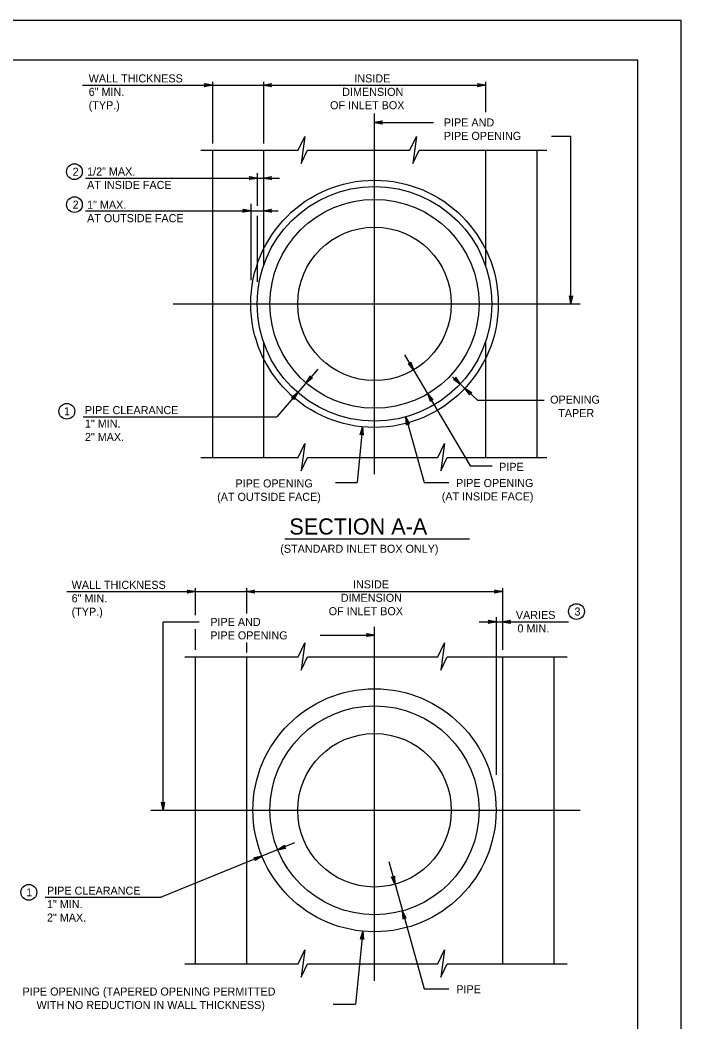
# Model space of a CAD drawing. Extents: x -6420 to 49575, y -4552 to 11624.
# Drawn here: x 9328 to 10135, y 10400 to 11624 of the extents above; entities that cross this region are included whole.
import ezdxf

# ---------------------------------------------------------------- set-up
doc = ezdxf.new("R2010")
doc.units = 0
doc.layers.add('1', color=7, linetype='Continuous')
doc.layers.add('PLT-BNDY', color=7, linetype='Continuous')

msp = doc.modelspace()

# ---------------------------------------------------------------- linework, layer by layer
at = {"layer": '1'}
for p, q in [((9404.4, 11544.4), (9896.2, 11544.4)), ((9562.9, 11548.4), (9562.9, 11473.2)), ((9625.4, 11548.4), (9625.4, 11473.2)), ((9896.2, 11548.4), (9896.2, 11511.4)), ((9760.8, 11069.2), (9760.8, 11509.8)), ((9760.8, 11498.9), (9832.9, 11498.9)), ((9976.7, 11482), (10000.5, 11482)), ((10000.5, 11277.3), (10000.5, 11482)), ((9548.8, 11464.8), (9667.5, 11464.8)), ((9562.9, 11464.8), (9562.9, 11089.8)), ((9625.4, 11464.8), (9625.4, 11323.9)), ((9679, 11464.8), (9803.8, 11464.8)), ((9815.4, 11464.8), (9971.1, 11464.8)), ((9896.2, 11464.8), (9896.2, 11323.9)), ((9958.7, 11464.8), (9958.7, 11089.8)), ((9408.2, 11430.9), (9644.8, 11430.9)), ((9617.6, 11436.7), (9617.6, 11396.8)), ((9609.8, 11399.4), (9609.8, 11306.2)), ((9408.2, 11391), (9643.1, 11391)), ((9617.6, 11384.9), (9617.6, 11304)), ((9515, 11277.3), (10011.9, 11277.3)), ((9625.4, 11230.6), (9625.4, 11089.8)), ((9896.2, 11230.6), (9896.2, 11089.8)), ((9797.6, 11215.1), (9877.7, 11079.5)), ((9691.8, 11197.5), (9641.6, 11139.4)), ((9856.1, 11188.2), (9886.4, 11159.8)), ((9886.4, 11159.8), (9968, 11159.8)), ((9405.1, 11139.4), (9641.6, 11139.4)), ((9799, 11139.3), (9821.2, 11059.3)), ((9746.2, 11127), (9739.6, 11059.3)), ((9548.8, 11089.8), (9667.5, 11089.8)), ((9679, 11089.8), (9837.9, 11089.8)), ((9849.4, 11089.8), (9971.1, 11089.8)), ((9877.7, 11079.5), (9904.3, 11079.5)), ((9713.3, 11059.3), (9739.6, 11059.3)), ((9821.2, 11059.3), (9851.6, 11059.3)), ((9651.5, 10990.4), (9876.6, 10990.4)), ((9542.1, 10929.9), (9542.1, 10897.2)), ((9604.6, 10929.9), (9604.6, 10899.3)), ((9917.1, 10929.9), (9917.1, 10854.7)), ((9385.2, 10925.9), (9917.1, 10925.9)), ((9909.2, 10894.7), (9909.2, 10702.2)), ((9502.7, 10658.8), (9502.7, 10888.4)), ((9546.9, 10888.4), (9502.7, 10888.4)), ((9542.1, 10880.1), (9542.1, 10854.7)), ((9760.8, 10450.7), (9760.8, 10883)), ((9888.4, 10888.9), (9997.7, 10888.9)), ((9694.6, 10872.8), (9760.8, 10872.8)), ((9604.6, 10863.7), (9604.6, 10851.6)), ((9529.3, 10846.3), (9667.5, 10846.3)), ((9542.1, 10846.3), (9542.1, 10471.3)), ((9604.6, 10846.3), (9604.6, 10471.3)), ((9679, 10846.3), (9837.9, 10846.3)), ((9849.4, 10846.3), (9995.8, 10846.3)), ((9917.1, 10846.3), (9917.1, 10471.3)), ((9979.6, 10846.3), (9979.6, 10471.3)), ((9488, 10658.8), (10011.9, 10658.8)), ((9663.1, 10618.9), (9500.3, 10552.5)), ((9778.1, 10596.4), (9821.2, 10440.8)), ((9358.8, 10552.5), (9500.3, 10552.5)), ((9746.4, 10511), (9737.8, 10422.1)), ((9529.3, 10471.3), (9667.5, 10471.3)), ((9679, 10471.3), (9837.9, 10471.3)), ((9849.4, 10471.3), (9995.8, 10471.3)), ((9821.2, 10440.8), (9851.6, 10440.8)), ((9710.5, 10422.1), (9737.8, 10422.1))]:
    msp.add_line(p, q, dxfattribs=at)
for points in [[(10082.3, 9724.3), (10082.3, 11574.7), (7503.5, 11574.7), (7503.5, 9724.3), (10082.3, 9724.3), (10082.3, 9810.8), (9426.1, 9810.8), (9426.1, 10023), (10082.3, 10023), (10082.3, 10118), (9426.1, 10118), (9426.1, 9724.3), (9684.6, 9724.3), (9684.6, 9810.8), (9684.6, 9724.3), (9937.3, 9724.3), (9937.3, 9810.8), (9937.3, 9770.4), (10082.3, 9770.4)], [(9562.9, 11544.4), (9553.1, 11542.5), (9553.5, 11542.8), (9553.9, 11543.1), (9554.1, 11543.4), (9554.3, 11543.7), (9554.3, 11544), (9554.4, 11544.4), (9554.3, 11544.7), (9554.3, 11545), (9554.1, 11545.4), (9553.9, 11545.7), (9553.5, 11545.9), (9553.1, 11546.2), (9562.9, 11544.4), (9553.5, 11545.9), (9553.9, 11545.7), (9562.9, 11544.4), (9554.1, 11545.4), (9554.3, 11545), (9562.9, 11544.4), (9554.3, 11544.7), (9554.4, 11544.4), (9562.9, 11544.4), (9554.3, 11544), (9554.3, 11543.7), (9562.9, 11544.4), (9554.1, 11543.4), (9553.9, 11543.1), (9562.9, 11544.4), (9553.5, 11542.8)], [(9625.4, 11544.4), (9635.2, 11546.2), (9634.4, 11545.7), (9634, 11545), (9633.9, 11544.4), (9634, 11543.7), (9634.4, 11543.1), (9635.2, 11542.5), (9625.4, 11544.4), (9634.4, 11543.1), (9634, 11543.7), (9625.4, 11544.4), (9633.9, 11544.4), (9634, 11545), (9625.4, 11544.4), (9634.4, 11545.7)], [(9896.2, 11544.4), (9886.4, 11542.5), (9887.2, 11543.1), (9887.6, 11543.7), (9887.7, 11544.4), (9887.6, 11545), (9887.2, 11545.7), (9886.4, 11546.2), (9896.2, 11544.4), (9887.2, 11545.7), (9887.6, 11545), (9896.2, 11544.4), (9887.7, 11544.4), (9887.6, 11543.7), (9896.2, 11544.4), (9887.2, 11543.1)], [(9760.8, 11498.9), (9770.6, 11500.7), (9770.2, 11500.5), (9769.8, 11500.2), (9769.6, 11499.9), (9769.5, 11499.6), (9769.4, 11499.2), (9769.3, 11498.9), (9769.4, 11498.6), (9769.5, 11498.2), (9769.6, 11497.9), (9769.8, 11497.6), (9770.2, 11497.3), (9770.6, 11497.1), (9760.8, 11498.9), (9770.2, 11497.3), (9769.8, 11497.6), (9760.8, 11498.9), (9769.6, 11497.9), (9769.5, 11498.2), (9760.8, 11498.9), (9769.4, 11498.6), (9769.3, 11498.9), (9760.8, 11498.9), (9769.4, 11499.2), (9769.5, 11499.6), (9760.8, 11498.9), (9769.6, 11499.9), (9769.8, 11500.2), (9760.8, 11498.9), (9770.2, 11500.5)], [(9667.5, 11464.8), (9675.8, 11481.8), (9671.3, 11448.5), (9679, 11464.8)], [(9803.8, 11464.8), (9812.1, 11481.8), (9807.6, 11448.5), (9815.4, 11464.8)], [(9617.6, 11430.9), (9607.8, 11429.1), (9608.2, 11429.3), (9608.6, 11429.6), (9608.7, 11429.9), (9608.9, 11430.3), (9609, 11430.6), (9609.1, 11430.9), (9609, 11431.2), (9608.9, 11431.6), (9608.7, 11431.9), (9608.6, 11432.2), (9608.2, 11432.5), (9607.8, 11432.7), (9617.6, 11430.9), (9608.2, 11432.5), (9608.6, 11432.2), (9617.6, 11430.9), (9608.7, 11431.9), (9608.9, 11431.6), (9617.6, 11430.9), (9609, 11431.2), (9609.1, 11430.9), (9617.6, 11430.9), (9609, 11430.6), (9608.9, 11430.3), (9617.6, 11430.9), (9608.7, 11429.9), (9608.6, 11429.6), (9617.6, 11430.9), (9608.2, 11429.3)], [(9625.4, 11430.9), (9635.2, 11432.7), (9634.4, 11432.2), (9634, 11431.6), (9633.9, 11430.9), (9634, 11430.3), (9634.4, 11429.6), (9635.2, 11429.1), (9625.4, 11430.9), (9634.4, 11429.6), (9634, 11430.3), (9625.4, 11430.9), (9633.9, 11430.9), (9634, 11431.6), (9625.4, 11430.9), (9634.4, 11432.2)], [(9609.8, 11391), (9600, 11389.1), (9600.4, 11389.4), (9600.7, 11389.6), (9600.9, 11390), (9601.1, 11390.3), (9601.2, 11390.6), (9601.2, 11391), (9601.2, 11391.3), (9601.1, 11391.6), (9600.9, 11391.9), (9600.7, 11392.3), (9600.4, 11392.5), (9600, 11392.8), (9609.8, 11391), (9600.4, 11392.5), (9600.7, 11392.3), (9609.8, 11391), (9600.9, 11391.9), (9601.1, 11391.6), (9609.8, 11391), (9601.2, 11391.3), (9601.2, 11391), (9609.8, 11391), (9601.2, 11390.6), (9601.1, 11390.3), (9609.8, 11391), (9600.9, 11390), (9600.7, 11389.6), (9609.8, 11391), (9600.4, 11389.4)], [(9625.4, 11391), (9635.2, 11392.8), (9634.4, 11392.3), (9634, 11391.6), (9633.9, 11391), (9634, 11390.3), (9634.4, 11389.6), (9635.2, 11389.1), (9625.4, 11391), (9634.4, 11389.6), (9634, 11390.3), (9625.4, 11391), (9633.9, 11391), (9634, 11391.6), (9625.4, 11391), (9634.4, 11392.3)], [(10000.5, 11277.3), (9998.7, 11287.1), (9999, 11286.7), (9999.2, 11286.3), (9999.5, 11286.1), (9999.9, 11285.9), (10000.2, 11285.9), (10000.5, 11285.8), (10000.9, 11285.9), (10001.2, 11285.9), (10001.5, 11286.1), (10001.8, 11286.3), (10002.1, 11286.7), (10002.4, 11287.1), (10000.5, 11277.3), (10002.1, 11286.7), (10001.8, 11286.3), (10000.5, 11277.3), (10001.5, 11286.1), (10001.2, 11285.9), (10000.5, 11277.3), (10000.9, 11285.9), (10000.5, 11285.8), (10000.5, 11277.3), (10000.2, 11285.9), (9999.9, 11285.9), (10000.5, 11277.3), (9999.5, 11286.1), (9999.2, 11286.3), (10000.5, 11277.3), (9999, 11286.7)], [(9808.5, 11196.6), (9802, 11204.1), (9802.4, 11203.9), (9802.8, 11203.7), (9803.2, 11203.7), (9803.6, 11203.7), (9803.9, 11203.8), (9804.2, 11203.9), (9804.4, 11204.1), (9804.7, 11204.3), (9804.9, 11204.7), (9805, 11205), (9805.1, 11205.5), (9805.1, 11205.9), (9808.5, 11196.6), (9805.1, 11205.5), (9805, 11205), (9808.5, 11196.6), (9804.9, 11204.7), (9804.7, 11204.3), (9808.5, 11196.6), (9804.4, 11204.1), (9804.2, 11203.9), (9808.5, 11196.6), (9803.9, 11203.8), (9803.6, 11203.7), (9808.5, 11196.6), (9803.2, 11203.7), (9802.8, 11203.7), (9808.5, 11196.6), (9802.4, 11203.9)], [(9677.4, 11180.7), (9682.4, 11189.3), (9682.3, 11188.9), (9682.3, 11188.4), (9682.4, 11188.1), (9682.5, 11187.7), (9682.7, 11187.5), (9682.9, 11187.2), (9683.2, 11187), (9683.5, 11186.9), (9683.9, 11186.8), (9684.3, 11186.7), (9684.7, 11186.8), (9685.2, 11186.9), (9677.4, 11180.7), (9684.7, 11186.8), (9684.3, 11186.7), (9677.4, 11180.7), (9683.9, 11186.8), (9683.5, 11186.9), (9677.4, 11180.7), (9683.2, 11187), (9682.9, 11187.2), (9677.4, 11180.7), (9682.7, 11187.5), (9682.5, 11187.7), (9677.4, 11180.7), (9682.4, 11188.1), (9682.3, 11188.4), (9677.4, 11180.7), (9682.3, 11188.9)], [(9865.4, 11179.4), (9857.2, 11185.1), (9857.6, 11185), (9858.1, 11184.9), (9858.5, 11185), (9858.8, 11185.1), (9859.1, 11185.3), (9859.4, 11185.5), (9859.6, 11185.7), (9859.7, 11186), (9859.8, 11186.4), (9859.9, 11186.7), (9859.9, 11187.2), (9859.8, 11187.7), (9865.4, 11179.4), (9859.9, 11187.2), (9859.9, 11186.7), (9865.4, 11179.4), (9859.8, 11186.4), (9859.7, 11186), (9865.4, 11179.4), (9859.6, 11185.7), (9859.4, 11185.5), (9865.4, 11179.4), (9859.1, 11185.3), (9858.8, 11185.1), (9865.4, 11179.4), (9858.5, 11185), (9858.1, 11184.9), (9865.4, 11179.4), (9857.6, 11185)], [(9871.1, 11174.1), (9879.5, 11168.7), (9879, 11168.8), (9878.6, 11168.9), (9878.2, 11168.8), (9877.9, 11168.7), (9877.6, 11168.5), (9877.3, 11168.3), (9877.1, 11168), (9877, 11167.7), (9876.9, 11167.3), (9876.8, 11167), (9876.9, 11166.5), (9877, 11166.1), (9871.1, 11174.1), (9876.9, 11166.5), (9876.8, 11167), (9871.1, 11174.1), (9876.9, 11167.3), (9877, 11167.7), (9871.1, 11174.1), (9877.1, 11168), (9877.3, 11168.3), (9871.1, 11174.1), (9877.6, 11168.5), (9877.9, 11168.7), (9871.1, 11174.1), (9878.2, 11168.8), (9878.6, 11168.9), (9871.1, 11174.1), (9879, 11168.8)], [(9667.2, 11168.9), (9662.1, 11160.3), (9662.2, 11160.8), (9662.2, 11161.2), (9662.1, 11161.6), (9662, 11162), (9661.8, 11162.2), (9661.6, 11162.5), (9661.3, 11162.6), (9661, 11162.8), (9660.6, 11162.9), (9660.3, 11162.9), (9659.8, 11162.8), (9659.4, 11162.7), (9667.2, 11168.9), (9659.8, 11162.8), (9660.3, 11162.9), (9667.2, 11168.9), (9660.6, 11162.9), (9661, 11162.8), (9667.2, 11168.9), (9661.3, 11162.6), (9661.6, 11162.5), (9667.2, 11168.9), (9661.8, 11162.2), (9662, 11162), (9667.2, 11168.9), (9662.1, 11161.6), (9662.2, 11161.2), (9667.2, 11168.9), (9662.2, 11160.8)], [(9825.7, 11167.4), (9832.3, 11160), (9831.9, 11160.2), (9831.5, 11160.4), (9831.1, 11160.4), (9830.7, 11160.4), (9830.4, 11160.2), (9830.1, 11160.1), (9829.9, 11159.9), (9829.6, 11159.7), (9829.4, 11159.3), (9829.2, 11159), (9829.2, 11158.6), (9829.2, 11158.1), (9825.7, 11167.4), (9829.2, 11158.6), (9829.2, 11159), (9825.7, 11167.4), (9829.4, 11159.3), (9829.6, 11159.7), (9825.7, 11167.4), (9829.9, 11159.9), (9830.1, 11160.1), (9825.7, 11167.4), (9830.4, 11160.2), (9830.7, 11160.4), (9825.7, 11167.4), (9831.1, 11160.4), (9831.5, 11160.4), (9825.7, 11167.4), (9831.9, 11160.2)], [(9799, 11139.3), (9803.4, 11130.3), (9803.1, 11130.6), (9802.7, 11130.9), (9802.3, 11131), (9802, 11131.1), (9801.6, 11131.1), (9801.3, 11131), (9801, 11130.9), (9800.7, 11130.7), (9800.4, 11130.5), (9800.2, 11130.2), (9800, 11129.8), (9799.9, 11129.3), (9799, 11139.3), (9800, 11129.8), (9800.2, 11130.2), (9799, 11139.3), (9800.4, 11130.5), (9800.7, 11130.7), (9799, 11139.3), (9801, 11130.9), (9801.3, 11131), (9799, 11139.3), (9801.6, 11131.1), (9802, 11131.1), (9799, 11139.3), (9802.3, 11131), (9802.7, 11130.9), (9799, 11139.3), (9803.1, 11130.6)], [(9746.2, 11127), (9747, 11117), (9746.8, 11117.4), (9746.6, 11117.8), (9746.3, 11118.1), (9746, 11118.3), (9745.7, 11118.4), (9745.3, 11118.5), (9745, 11118.4), (9744.7, 11118.4), (9744.3, 11118.3), (9744, 11118.1), (9743.7, 11117.7), (9743.4, 11117.4), (9746.2, 11127), (9743.7, 11117.7), (9744, 11118.1), (9746.2, 11127), (9744.3, 11118.3), (9744.7, 11118.4), (9746.2, 11127), (9745, 11118.4), (9745.3, 11118.5), (9746.2, 11127), (9745.7, 11118.4), (9746, 11118.3), (9746.2, 11127), (9746.3, 11118.1), (9746.6, 11117.8), (9746.2, 11127), (9746.8, 11117.4)], [(9667.5, 11089.8), (9675.8, 11106.8), (9671.3, 11073.5), (9679, 11089.8)], [(9837.9, 11089.8), (9846.2, 11106.8), (9841.7, 11073.5), (9849.4, 11089.8)], [(9542.1, 10925.9), (9532.3, 10924), (9532.6, 10924.3), (9533, 10924.6), (9533.2, 10924.9), (9533.4, 10925.2), (9533.5, 10925.5), (9533.5, 10925.9), (9533.5, 10926.2), (9533.4, 10926.5), (9533.2, 10926.9), (9533, 10927.2), (9532.6, 10927.4), (9532.3, 10927.7), (9542.1, 10925.9), (9532.6, 10927.4), (9533, 10927.2), (9542.1, 10925.9), (9533.2, 10926.9), (9533.4, 10926.5), (9542.1, 10925.9), (9533.5, 10926.2), (9533.5, 10925.9), (9542.1, 10925.9), (9533.5, 10925.5), (9533.4, 10925.2), (9542.1, 10925.9), (9533.2, 10924.9), (9533, 10924.6), (9542.1, 10925.9), (9532.6, 10924.3)], [(9604.6, 10925.9), (9614.3, 10927.7), (9613.6, 10927.2), (9613.2, 10926.5), (9613.1, 10925.9), (9613.2, 10925.2), (9613.6, 10924.6), (9614.3, 10924), (9604.6, 10925.9), (9613.6, 10924.6), (9613.2, 10925.2), (9604.6, 10925.9), (9613.1, 10925.9), (9613.2, 10926.5), (9604.6, 10925.9), (9613.6, 10927.2)], [(9917.1, 10925.9), (9907.3, 10924), (9908, 10924.6), (9908.4, 10925.2), (9908.5, 10925.9), (9908.4, 10926.5), (9908, 10927.2), (9907.3, 10927.7), (9917.1, 10925.9), (9908, 10927.2), (9908.4, 10926.5), (9917.1, 10925.9), (9908.5, 10925.9), (9908.4, 10925.2), (9917.1, 10925.9), (9908, 10924.6)], [(9909.2, 10888.9), (9899.5, 10887.1), (9899.8, 10887.4), (9900.2, 10887.6), (9900.4, 10887.9), (9900.6, 10888.3), (9900.7, 10888.6), (9900.7, 10888.9), (9900.7, 10889.3), (9900.6, 10889.6), (9900.4, 10889.9), (9900.2, 10890.2), (9899.8, 10890.5), (9899.5, 10890.8), (9909.2, 10888.9), (9899.8, 10890.5), (9900.2, 10890.2), (9909.2, 10888.9), (9900.4, 10889.9), (9900.6, 10889.6), (9909.2, 10888.9), (9900.7, 10889.3), (9900.7, 10888.9), (9909.2, 10888.9), (9900.7, 10888.6), (9900.6, 10888.3), (9909.2, 10888.9), (9900.4, 10887.9), (9900.2, 10887.6), (9909.2, 10888.9), (9899.8, 10887.4)], [(9917.1, 10888.9), (9926.8, 10890.8), (9926.5, 10890.5), (9926.1, 10890.2), (9925.9, 10889.9), (9925.7, 10889.6), (9925.6, 10889.3), (9925.6, 10888.9), (9925.6, 10888.6), (9925.7, 10888.3), (9925.9, 10887.9), (9926.1, 10887.6), (9926.5, 10887.4), (9926.8, 10887.1), (9917.1, 10888.9), (9926.5, 10887.4), (9926.1, 10887.6), (9917.1, 10888.9), (9925.9, 10887.9), (9925.7, 10888.3), (9917.1, 10888.9), (9925.6, 10888.6), (9925.6, 10888.9), (9917.1, 10888.9), (9925.6, 10889.3), (9925.7, 10889.6), (9917.1, 10888.9), (9925.9, 10889.9), (9926.1, 10890.2), (9917.1, 10888.9), (9926.5, 10890.5)], [(9760.8, 10872.8), (9751, 10870.9), (9751.4, 10871.2), (9751.8, 10871.4), (9752, 10871.8), (9752.2, 10872.1), (9752.2, 10872.4), (9752.3, 10872.8), (9752.2, 10873.1), (9752.2, 10873.4), (9752, 10873.7), (9751.8, 10874.1), (9751.4, 10874.3), (9751, 10874.6), (9760.8, 10872.8), (9751.4, 10874.3), (9751.8, 10874.1), (9760.8, 10872.8), (9752, 10873.7), (9752.2, 10873.4), (9760.8, 10872.8), (9752.2, 10873.1), (9752.3, 10872.8), (9760.8, 10872.8), (9752.2, 10872.4), (9752.2, 10872.1), (9760.8, 10872.8), (9752, 10871.8), (9751.8, 10871.4), (9760.8, 10872.8), (9751.4, 10871.2)], [(9667.5, 10846.3), (9675.8, 10863.3), (9671.3, 10830), (9679, 10846.3)], [(9837.9, 10846.3), (9846.2, 10863.3), (9841.7, 10830), (9849.4, 10846.3)], [(9502.7, 10658.8), (9500.9, 10668.6), (9501.1, 10668.2), (9501.4, 10667.8), (9501.7, 10667.6), (9502.1, 10667.4), (9502.4, 10667.4), (9502.7, 10667.3), (9503, 10667.4), (9503.4, 10667.4), (9503.7, 10667.6), (9504, 10667.8), (9504.3, 10668.2), (9504.6, 10668.6), (9502.7, 10658.8), (9504.3, 10668.2), (9504, 10667.8), (9502.7, 10658.8), (9503.7, 10667.6), (9503.4, 10667.4), (9502.7, 10658.8), (9503, 10667.4), (9502.7, 10667.3), (9502.7, 10658.8), (9502.4, 10667.4), (9502.1, 10667.4), (9502.7, 10658.8), (9501.7, 10667.6), (9501.4, 10667.8), (9502.7, 10658.8), (9501.1, 10668.2)], [(9642.7, 10610.6), (9651, 10616), (9650.8, 10615.6), (9650.5, 10615.2), (9650.5, 10614.8), (9650.4, 10614.4), (9650.5, 10614.1), (9650.6, 10613.8), (9650.7, 10613.5), (9650.9, 10613.2), (9651.2, 10613), (9651.5, 10612.8), (9652, 10612.7), (9652.4, 10612.6), (9642.7, 10610.6), (9652, 10612.7), (9651.5, 10612.8), (9642.7, 10610.6), (9651.2, 10613), (9650.9, 10613.2), (9642.7, 10610.6), (9650.7, 10613.5), (9650.6, 10613.8), (9642.7, 10610.6), (9650.5, 10614.1), (9650.4, 10614.4), (9642.7, 10610.6), (9650.5, 10614.8), (9650.5, 10615.2), (9642.7, 10610.6), (9650.8, 10615.6)], [(9623.4, 10602.7), (9615, 10597.3), (9615.3, 10597.7), (9615.5, 10598.1), (9615.6, 10598.5), (9615.6, 10598.8), (9615.5, 10599.2), (9615.5, 10599.5), (9615.3, 10599.8), (9615.1, 10600), (9614.8, 10600.3), (9614.5, 10600.5), (9614.1, 10600.6), (9613.6, 10600.7), (9623.4, 10602.7), (9614.1, 10600.6), (9614.5, 10600.5), (9623.4, 10602.7), (9614.8, 10600.3), (9615.1, 10600), (9623.4, 10602.7), (9615.3, 10599.8), (9615.5, 10599.5), (9623.4, 10602.7), (9615.5, 10599.2), (9615.6, 10598.8), (9623.4, 10602.7), (9615.6, 10598.5), (9615.5, 10598.1), (9623.4, 10602.7), (9615.3, 10597.7)], [(9785.8, 10568.4), (9781.4, 10577.4), (9781.8, 10577.1), (9782.2, 10576.8), (9782.5, 10576.7), (9782.9, 10576.6), (9783.2, 10576.6), (9783.6, 10576.7), (9783.9, 10576.8), (9784.2, 10576.9), (9784.4, 10577.2), (9784.7, 10577.5), (9784.8, 10577.9), (9785, 10578.4), (9785.8, 10568.4), (9784.8, 10577.9), (9784.7, 10577.5), (9785.8, 10568.4), (9784.4, 10577.2), (9784.2, 10576.9), (9785.8, 10568.4), (9783.9, 10576.8), (9783.6, 10576.7), (9785.8, 10568.4), (9783.2, 10576.6), (9782.9, 10576.6), (9785.8, 10568.4), (9782.5, 10576.7), (9782.2, 10576.8), (9785.8, 10568.4), (9781.8, 10577.1)], [(9794.9, 10535.8), (9799.2, 10526.9), (9798.9, 10527.2), (9798.5, 10527.5), (9798.2, 10527.6), (9797.8, 10527.7), (9797.5, 10527.6), (9797.1, 10527.6), (9796.8, 10527.4), (9796.5, 10527.3), (9796.3, 10527), (9796, 10526.8), (9795.9, 10526.3), (9795.7, 10525.9), (9794.9, 10535.8), (9795.9, 10526.3), (9796, 10526.8), (9794.9, 10535.8), (9796.3, 10527), (9796.5, 10527.3), (9794.9, 10535.8), (9796.8, 10527.4), (9797.1, 10527.6), (9794.9, 10535.8), (9797.5, 10527.6), (9797.8, 10527.7), (9794.9, 10535.8), (9798.2, 10527.6), (9798.5, 10527.5), (9794.9, 10535.8), (9798.9, 10527.2)], [(9746.4, 10511), (9747.3, 10501.1), (9747.1, 10501.5), (9746.8, 10501.9), (9746.5, 10502.2), (9746.2, 10502.4), (9745.9, 10502.5), (9745.6, 10502.6), (9745.3, 10502.5), (9744.9, 10502.5), (9744.6, 10502.3), (9744.2, 10502.2), (9743.9, 10501.8), (9743.6, 10501.5), (9746.4, 10511), (9743.9, 10501.8), (9744.2, 10502.2), (9746.4, 10511), (9744.6, 10502.3), (9744.9, 10502.5), (9746.4, 10511), (9745.3, 10502.5), (9745.6, 10502.6), (9746.4, 10511), (9745.9, 10502.5), (9746.2, 10502.4), (9746.4, 10511), (9746.5, 10502.2), (9746.8, 10501.9), (9746.4, 10511), (9747.1, 10501.5)], [(9667.5, 10471.3), (9675.8, 10488.3), (9671.3, 10455), (9679, 10471.3)], [(9837.9, 10471.3), (9846.2, 10488.3), (9841.7, 10455), (9849.4, 10471.3)]]:
    msp.add_lwpolyline(points, dxfattribs=at)
for centre, radius in [((9394.6, 11438.7), 9.63), ((9760.8, 11277.3), 151), ((9760.8, 11277.3), 143.2), ((9394.6, 11398.5), 9.63), ((9760.8, 11277.3), 127.6), ((9760.8, 11277.3), 127.6), ((9760.8, 11277.3), 93.7), ((9760.8, 11277.3), 93.7), ((9385.3, 11146.1), 9.63), ((10007.3, 10901.5), 9.63), ((9760.8, 10658.8), 148.4), ((9760.8, 10658.8), 127.6), ((9760.8, 10658.8), 127.6), ((9760.8, 10658.8), 93.7), ((9760.8, 10658.8), 93.7), ((9339, 10558.6), 9.63)]:
    msp.add_circle(centre, radius, dxfattribs=at)
at = {"layer": 'PLT-BNDY'}
msp.add_lwpolyline([(7375.6, 11623.9), (10134.8, 11623.9), (10134.8, 9675.1), (7375.6, 9675.1)], close=True, dxfattribs=at)

# ---------------------------------------------------------------- texts
at = {"layer": '1'}
for s, height, p in [('WALL THICKNESS', 9.843, (9412, 11547.7)), ('INSIDE', 9.84, (9736.2, 11547.7)), ('6" MIN.', 9.84, (9412, 11531.3)), ('DIMENSION', 9.84, (9721.4, 11531.3)), ('(TYP.)', 9.84, (9412, 11514.9)), ('OF INLET BOX', 9.843, (9706.6, 11514.9)), ('  PIPE AND ', 9.843, (9838.1, 11493.9)), ('  PIPE OPENING', 9.843, (9838.1, 11477.5)), ('2', 9.84, (9392.4, 11433.7)), ('1/2" MAX.', 9.84, (9410.1, 11434)), ('AT INSIDE FACE', 9.843, (9410.1, 11417.6)), ('2', 9.84, (9392.4, 11393.5)), ('1" MAX.', 9.84, (9410.1, 11393.4)), ('AT OUTSIDE FACE', 9.843, (9410.1, 11377)), ('OPENING', 9.84, (9975.1, 11155.4)), ('1', 9.84, (9381.9, 11141.2)), ('PIPE CLEARANCE', 9.843, (9407.4, 11142.6)), ('TAPER', 9.84, (9985, 11139)), ('1" MIN.', 9.84, (9407.4, 11126.2)), ('2" MAX.', 9.84, (9407.4, 11109.8)), ('PIPE', 9.84, (9912.9, 11073.3)), ('PIPE OPENING', 9.843, (9591.1, 11053.1)), ('PIPE OPENING', 9.843, (9860.3, 11053.6)), ('(AT OUTSIDE FACE)', 9.843, (9568.8, 11036.7)), ('(AT INSIDE FACE)', 9.843, (9842.9, 11037.2)), ('SECTION A-A', 19.685, (9656.9, 10995.6)), ('(STANDARD INLET BOX ONLY)', 9.843, (9645.8, 10973.3)), ('WALL THICKNESS', 9.843, (9391.2, 10929.2)), ('INSIDE', 9.84, (9734.6, 10929.8)), ('6" MIN.', 9.84, (9391.2, 10912.8)), ('DIMENSION', 9.84, (9719.7, 10913.4)), ('(TYP.)', 9.84, (9391.2, 10896.4)), ('OF INLET BOX', 9.843, (9704.9, 10897)), ('VARIES', 9.84, (9933.3, 10892.4)), ('3', 9.84, (10004.8, 10896.6)), ('  PIPE AND ', 9.843, (9553.1, 10883.9)), ('0 MIN.', 9.84, (9935.3, 10876)), ('  PIPE OPENING', 9.843, (9553.1, 10867.5)), ('1', 9.84, (9335.7, 10553.7)), ('PIPE CLEARANCE', 9.843, (9361.1, 10555.7)), ('1" MIN.', 9.84, (9361.1, 10539.3)), ('2" MAX.', 9.84, (9361.1, 10522.9)), ('PIPE OPENING (TAPERED OPENING PERMITTED', 9.843, (9331.3, 10432.5)), ('PIPE', 9.84, (9860.6, 10435.3)), ('WITH NO REDUCTION IN WALL THICKNESS)', 9.843, (9348.4, 10416.1))]:
    msp.add_text(s, height=height, dxfattribs=at).set_placement(p)

doc.saveas('drawing.dxf')
